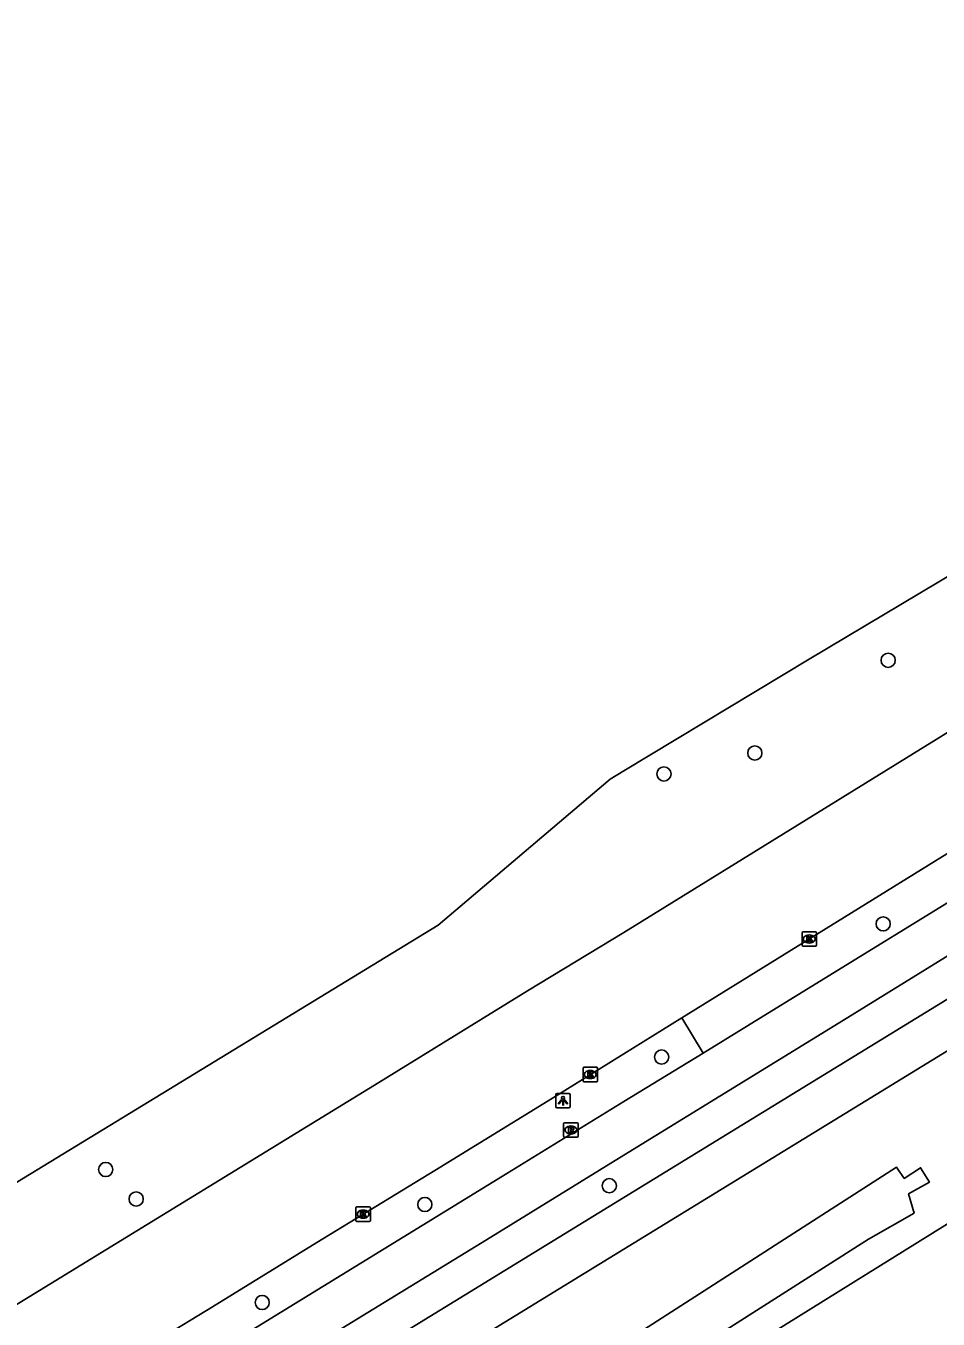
# Model space of a CAD drawing. Extents: x 158838 to 160074, y 386376 to 387776.
# Drawn here: x 158958.8 to 159021.7, y 387277.8 to 387366.9 of the extents above; entities that cross this region are included whole.
import ezdxf

# ---------------------------------------------------------------- set-up
doc = ezdxf.new("R2010")
doc.units = 0
for name, color, linetype in [('IMGEO_Berm_groen', 7, 'Continuous'), ('IMGEO_Boom', 7, 'Continuous'), ('IMGEO_Fietspad_gesloten', 7, 'Continuous'), ('IMGEO_Kolk', 7, 'Continuous'), ('IMGEO_Lichtpunt', 7, 'Continuous'), ('IMGEO_Rijbaan_lokaal_gesloten', 7, 'Continuous'), ('IMGEO_Rijbaan_lokaal_open', 7, 'Continuous'), ('IMGEO_Rioolput', 7, 'Continuous'), ('IMGEO_Voetpad_open', 7, 'Continuous'), ('IMGEO_Waterloop', 7, 'Continuous')]:
    doc.layers.add(name, color=color, linetype=linetype)

msp = doc.modelspace()

# ---------------------------------------------------------------- linework, layer by layer
at = {"layer": 'IMGEO_Berm_groen'}
msp.add_lwpolyline([(159005.46, 387296.168), (159003.999, 387298.603)], dxfattribs=at)
at = {"layer": 'IMGEO_Boom'}
for centre in [(159018.207, 387323.225), (159009.022, 387316.836), (159002.759, 387315.392), (159017.865, 387305.065), (159002.6, 387295.89), (158964.302, 387288.143), (158998.995, 387287.025), (158966.4, 387286.111), (158986.288, 387285.731), (158975.083, 387278.981)]:
    msp.add_circle(centre, 0.489, dxfattribs=at)
at = {"layer": 'IMGEO_Fietspad_gesloten'}
for points in [[(158882.663, 387216.595), (158886.707, 387219.193), (158889.972, 387221.282), (158892.898, 387223.139), (158895.416, 387224.734), (158916.44, 387237.845), (158936.096, 387250), (158940.44, 387252.686), (158964.997, 387267.65), (158990.539, 387283.301), (159000, 387289.123), (159015.14, 387298.44), (159028.997, 387307.001), (159034.197, 387310.214), (159071.827, 387333.463), (159093.051, 387346.414), (159102.369, 387352.144), (159107.585, 387355.244)], [(159054.072, 387326.084), (159032.775, 387312.974), (159032.513, 387312.813), (159027.131, 387309.499), (159009.901, 387298.892), (159005.46, 387296.168)], [(158922.755, 387245.332), (158930.382, 387250), (158935.29, 387253.004), (158973.433, 387276.508), (158991.928, 387287.867), (159000, 387292.819), (159005.46, 387296.168)]]:
    msp.add_lwpolyline(points, dxfattribs=at)
at = {"layer": 'IMGEO_Kolk'}
for p, q in [((159012.272, 387303.597), (159012.272, 387304.449)), ((159012.347, 387304.523), (159013.199, 387304.523)), ((159012.76, 387304.303), (159012.785, 387304.303)), ((159013.273, 387304.449), (159013.273, 387303.597)), ((159013.199, 387303.523), (159012.347, 387303.523)), ((159012.783, 387303.743), (159012.758, 387303.743)), ((158997.184, 387294.26), (158997.184, 387295.112)), ((158997.259, 387295.186), (158998.111, 387295.186)), ((158998.185, 387295.112), (158998.185, 387294.26)), ((158998.111, 387294.186), (158997.259, 387294.186)), ((158997.695, 387294.406), (158997.67, 387294.406)), ((158997.672, 387294.966), (158997.697, 387294.966)), ((158981.533, 387284.641), (158981.533, 387285.493)), ((158981.608, 387285.567), (158982.46, 387285.567)), ((158982.021, 387285.347), (158982.046, 387285.347)), ((158982.534, 387285.493), (158982.534, 387284.641)), ((158982.46, 387284.567), (158981.608, 387284.567)), ((158982.044, 387284.787), (158982.019, 387284.787))]:
    msp.add_line(p, q, dxfattribs=at)
for points in [[(159012.272, 387303.597), (159012.272, 387304.449)], [(159012.347, 387304.523), (159013.199, 387304.523)], [(159012.593, 387304.223), (159012.716, 387304.223), (159012.716, 387304.072), (159012.846, 387304.223), (159013.01, 387304.223), (159012.864, 387304.072), (159013.017, 387303.823), (159012.865, 387303.823), (159012.78, 387303.987), (159012.716, 387303.92), (159012.716, 387303.823), (159012.593, 387303.823), (159012.593, 387304.223)], [(159013.273, 387304.449), (159013.273, 387303.597)], [(159013.199, 387303.523), (159012.347, 387303.523)], [(158997.184, 387294.26), (158997.184, 387295.112)], [(158997.259, 387295.186), (158998.111, 387295.186)], [(158998.185, 387295.112), (158998.185, 387294.26)], [(158998.111, 387294.186), (158997.259, 387294.186)], [(158997.505, 387294.886), (158997.628, 387294.886), (158997.628, 387294.735), (158997.758, 387294.886), (158997.922, 387294.886), (158997.776, 387294.735), (158997.929, 387294.486), (158997.777, 387294.486), (158997.692, 387294.65), (158997.628, 387294.583), (158997.628, 387294.486), (158997.505, 387294.486), (158997.505, 387294.886)], [(158981.533, 387284.641), (158981.533, 387285.493)], [(158981.608, 387285.567), (158982.46, 387285.567)], [(158982.534, 387285.493), (158982.534, 387284.641)], [(158982.46, 387284.567), (158981.608, 387284.567)], [(158981.854, 387285.267), (158981.977, 387285.267), (158981.977, 387285.116), (158982.107, 387285.267), (158982.271, 387285.267), (158982.125, 387285.116), (158982.278, 387284.867), (158982.126, 387284.867), (158982.041, 387285.031), (158981.977, 387284.964), (158981.977, 387284.867), (158981.854, 387284.867), (158981.854, 387285.267)]]:
    msp.add_lwpolyline(points, dxfattribs=at)
for centre, start, end in [((159012.349, 387304.447), 91.55205, 178.44795), ((159012.349, 387304.447), 91.55205, 178.44795), ((159013.197, 387304.447), 1.55205, 88.44795), ((159013.197, 387304.447), 1.55205, 88.44795), ((159012.349, 387303.599), 181.55205, 268.44795), ((159012.349, 387303.599), 181.55205, 268.44795), ((159013.197, 387303.599), 271.55205, 358.44795), ((159013.197, 387303.599), 271.55205, 358.44795), ((158997.261, 387295.11), 91.55205, 178.44795), ((158997.261, 387295.11), 91.55205, 178.44795), ((158998.109, 387295.11), 1.55205, 88.44795), ((158998.109, 387295.11), 1.55205, 88.44795), ((158997.261, 387294.262), 181.55205, 268.44795), ((158997.261, 387294.262), 181.55205, 268.44795), ((158998.109, 387294.262), 271.55205, 358.44795), ((158998.109, 387294.262), 271.55205, 358.44795), ((158981.61, 387285.491), 91.55205, 178.44795), ((158981.61, 387285.491), 91.55205, 178.44795), ((158982.458, 387285.491), 1.55205, 88.44795), ((158982.458, 387285.491), 1.55205, 88.44795), ((158981.61, 387284.643), 181.55205, 268.44795), ((158981.61, 387284.643), 181.55205, 268.44795), ((158982.458, 387284.643), 271.55205, 358.44795), ((158982.458, 387284.643), 271.55205, 358.44795)]:
    msp.add_arc(centre, 0.0765, start, end, dxfattribs=at)
for centre, major_axis, ratio, start_param, end_param in [((159012.759, 387304.023), (-0.387, 0.002), 0.722429, 4.712389, 7.853982), ((159012.784, 387304.023), (-0.39, 0.002), 0.717154, 1.570796, 4.712389), ((158997.671, 387294.686), (-0.387, 0.002), 0.722429, 4.712389, 7.853982), ((158997.696, 387294.686), (-0.39, 0.002), 0.717154, 1.570796, 4.712389), ((158982.02, 387285.067), (-0.387, 0.002), 0.722429, 4.712389, 7.853982), ((158982.045, 387285.067), (-0.39, 0.002), 0.717154, 1.570796, 4.712389)]:
    msp.add_ellipse(centre, major_axis=major_axis, ratio=ratio, start_param=start_param, end_param=end_param, dxfattribs=at)
at = {"layer": 'IMGEO_Lichtpunt'}
for p, q in [((158996.209, 387293.381), (158995.401, 387293.381)), ((158996.209, 387293.381), (158995.401, 387293.381)), ((158995.307, 387293.286), (158995.307, 387292.479)), ((158995.307, 387293.286), (158995.307, 387292.479)), ((158996.303, 387292.479), (158996.303, 387293.286)), ((158996.303, 387292.479), (158996.303, 387293.286)), ((158995.401, 387292.385), (158996.209, 387292.385)), ((158995.401, 387292.385), (158996.209, 387292.385))]:
    msp.add_line(p, q, dxfattribs=at)
for points in [[(158995.681, 387292.95), (158995.72, 387292.922), (158995.532, 387292.66), (158995.494, 387292.687), (158995.681, 387292.95)], [(158995.783, 387292.902), (158995.83, 387292.902), (158995.83, 387292.58), (158995.783, 387292.58), (158995.783, 387292.902)], [(158995.893, 387292.922), (158995.931, 387292.949), (158996.118, 387292.687), (158996.079, 387292.659), (158995.893, 387292.922)]]:
    msp.add_lwpolyline(points, dxfattribs=at)
msp.add_circle((158995.806, 387293.084), 0.0994, dxfattribs=at)
for centre, start, end in [((158995.401, 387293.286), 90, 180), ((158995.401, 387293.286), 90, 180), ((158996.209, 387293.286), 0, 90), ((158996.209, 387293.286), 0, 90), ((158995.401, 387292.479), 180, 270), ((158995.401, 387292.479), 180, 270), ((158996.209, 387292.479), 270, 0), ((158996.209, 387292.479), 270, 360)]:
    msp.add_arc(centre, 0.0946, start, end, dxfattribs=at)
at = {"layer": 'IMGEO_Rijbaan_lokaal_gesloten'}
for points in [[(158872.071, 387234.745), (158987.196, 387304.973), (158999.061, 387315.044), (159000, 387315.61), (159012.761, 387323.301), (159049.808, 387345.382), (159069.351, 387356.837), (159080.16, 387363.172), (159086.57, 387366.93)], [(159082.121, 387354.832), (159071.424, 387348.46), (159052.345, 387336.735), (159029.692, 387322.822), (159000, 387304.466), (158993.363, 387300.451), (158983.119, 387294.146), (158956.858, 387278.066), (158929.459, 387261.238), (158902.295, 387244.602), (158876.496, 387228.784), (158869.764, 387224.678)], [(159003.999, 387298.603), (159025.153, 387311.674), (159025.367, 387311.806), (159028.921, 387314.002), (159031.066, 387315.32), (159031.322, 387315.478), (159052.624, 387328.579)], [(158921.203, 387247.739), (158924.872, 387250), (158932.241, 387254.544), (158944.446, 387261.985), (158956.56, 387269.426), (158964.902, 387274.565), (158971.65, 387278.686), (158978.847, 387283.118), (158986.969, 387288.086), (158995.071, 387293.064), (159000, 387296.122), (159003.999, 387298.603)]]:
    msp.add_lwpolyline(points, dxfattribs=at)
at = {"layer": 'IMGEO_Rijbaan_lokaal_open'}
msp.add_lwpolyline([(158982.308, 387259.445), (158993.621, 387266.501), (159000, 387270.494), (159010.157, 387276.853), (159026.726, 387287.157), (159029.872, 387289.113)], dxfattribs=at)
at = {"layer": 'IMGEO_Rioolput'}
for p, q in [((158995.85, 387290.44), (158995.85, 387291.292)), ((158995.925, 387291.366), (158996.777, 387291.366)), ((158996.338, 387291.146), (158996.363, 387291.146)), ((158996.851, 387291.292), (158996.851, 387290.44)), ((158996.777, 387290.366), (158995.925, 387290.366)), ((158996.361, 387290.586), (158996.336, 387290.586))]:
    msp.add_line(p, q, dxfattribs=at)
for points in [[(158995.85, 387290.44), (158995.85, 387291.292)], [(158995.925, 387291.366), (158996.777, 387291.366)], [(158996.439, 387291.064), (158996.187, 387291.066), (158996.187, 387290.666)], [(158996.187, 387290.666), (158996.311, 387290.666), (158996.311, 387290.828), (158996.322, 387290.828)], [(158996.365, 387290.985), (158996.311, 387290.985), (158996.311, 387290.904)], [(158996.311, 387290.904), (158996.363, 387290.904)], [(158996.369, 387290.799), (158996.44, 387290.666), (158996.58, 387290.666), (158996.515, 387290.792)], [(158996.851, 387291.292), (158996.851, 387290.44)], [(158996.777, 387290.366), (158995.925, 387290.366)]]:
    msp.add_lwpolyline(points, dxfattribs=at)
for centre, radius, start, end in [((158995.927, 387291.29), 0.0765, 91.55205, 178.44795), ((158995.927, 387291.29), 0.0765, 91.55205, 178.44795), ((158996.321, 387290.775), 0.0533, 26.02933, 88.69889), ((158996.347, 387291.093), 0.19, 274.7715, 282.96867), ((158996.371, 387290.889), 0.0964, 77.00612, 93.18647), ((158996.385, 387290.946), 0.0378, 276.66336, 79.67722), ((158996.438, 387290.954), 0.109, 350.36119, 89.41601), ((158996.436, 387290.954), 0.112, 277.58423, 350.98172), ((158996.42, 387290.739), 0.108, 29.51342, 73.79051), ((158996.775, 387291.29), 0.0765, 1.55205, 88.44795), ((158996.775, 387291.29), 0.0765, 1.55205, 88.44795), ((158995.927, 387290.442), 0.0765, 181.55205, 268.44795), ((158995.927, 387290.442), 0.0765, 181.55205, 268.44795), ((158996.775, 387290.442), 0.0765, 271.55205, 358.44795), ((158996.775, 387290.442), 0.0765, 271.55205, 358.44795)]:
    msp.add_arc(centre, radius, start, end, dxfattribs=at)
for centre, major_axis, ratio, start_param, end_param in [((158996.337, 387290.866), (-0.387, 0.002), 0.722429, 4.712389, 7.853982), ((158996.362, 387290.866), (-0.39, 0.002), 0.717154, 1.570796, 4.712389)]:
    msp.add_ellipse(centre, major_axis=major_axis, ratio=ratio, start_param=start_param, end_param=end_param, dxfattribs=at)
at = {"layer": 'IMGEO_Voetpad_open'}
for points in [[(159107.585, 387355.244), (159108.965, 387353.073), (159108.236, 387352.62), (159107.412, 387353.947), (159105.303, 387352.604), (159106.108, 387351.32), (159081.64, 387336.575), (159065.998, 387327.04), (159053.026, 387319.028), (159035.452, 387308.125), (159030.369, 387304.849), (159000, 387286.22), (158961.325, 387262.497)], [(158873.049, 387202.584), (158873.201, 387202.716), (158875.313, 387204.548), (158879.633, 387207.936), (158882.266, 387209.936), (158887.506, 387213.517), (158889.06, 387214.523), (158900.863, 387221.869), (158946.745, 387250), (159000, 387282.652), (159024.789, 387297.851), (159032.009, 387302.277), (159034.114, 387303.581)]]:
    msp.add_lwpolyline(points, dxfattribs=at)
at = {"layer": 'IMGEO_Waterloop'}
msp.add_lwpolyline([(158984.842, 387263.472), (159000, 387272.709), (159003.445, 387274.808), (159016.844, 387283.334), (159019.989, 387285.128), (159019.612, 387286.457), (159021.051, 387287.274), (159020.446, 387288.259), (159019.313, 387287.525), (159018.792, 387288.304), (159001.344, 387277.102), (159000, 387276.237), (158983.533, 387265.636), (158983.551, 387264.347), (158984.842, 387263.472)], dxfattribs=at)

doc.saveas('drawing.dxf')
